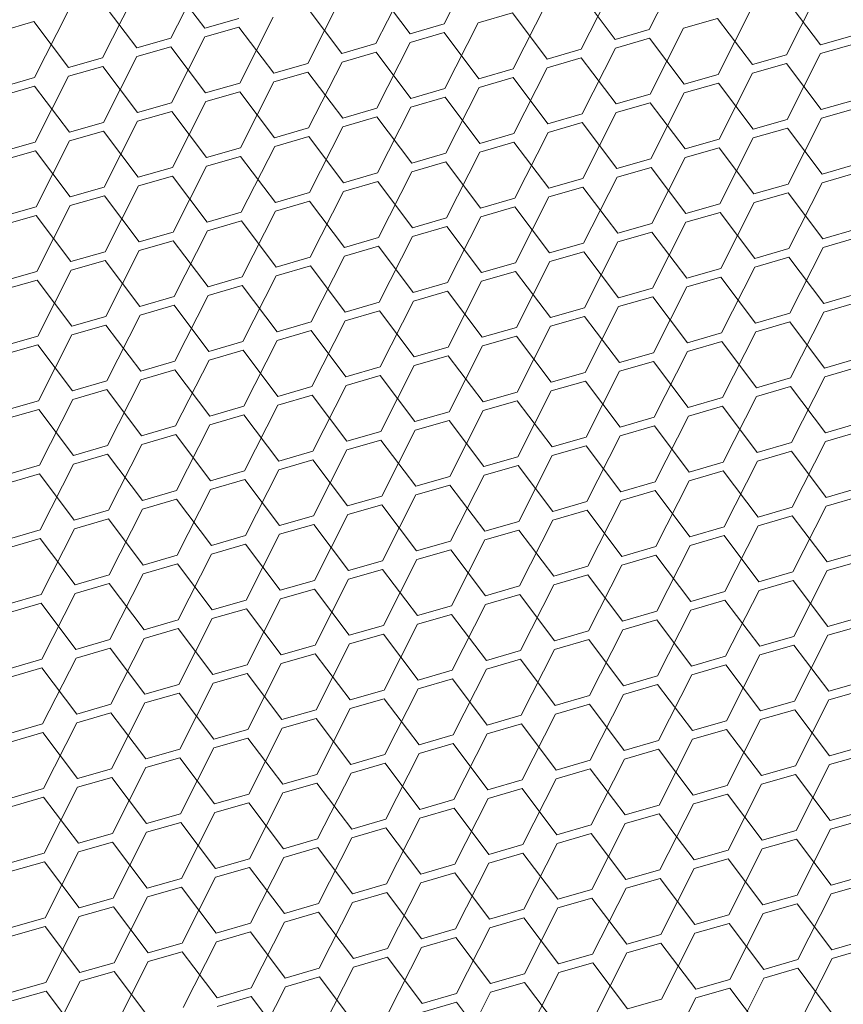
# Model space of a CAD drawing. Header units: millimetres. Extents: x 3925 to 5043, y -86 to 778.
# Tile 405 of 439: x 4943.7 to 4949.06, y 537.34 to 543.75. Entities that reach past the tile are written whole.
import ezdxf

# ---------------------------------------------------------------- set-up
doc = ezdxf.new("R2010")
doc.units = ezdxf.units.MM
doc.header["$LTSCALE"] = 46.255
doc.layers.add('H30K-DUST-FIDXF_CONTINUOUS_LINE', color=7, linetype='CONTINUOUS')

msp = doc.modelspace()

# ---------------------------------------------------------------- linework, layer by layer
at = {"layer": 'H30K-DUST-FIDXF_CONTINUOUS_LINE', "color": 7, "linetype": 'Continuous', "lineweight": 0}
for p, q in [((4946.4602, 543.7257), (4946.6774, 544.1544)), ((4947.7968, 543.6896), (4948.0141, 544.1182)), ((4944.6797, 543.6336), (4944.897, 544.0622)), ((4946.0164, 543.5974), (4946.2337, 544.0261)), ((4944.9016, 543.6977), (4944.6751, 543.9981)), ((4946.2383, 543.6616), (4946.0118, 543.962)), ((4947.353, 543.5613), (4947.5703, 543.99)), ((4948.6897, 543.5252), (4948.907, 543.9538)), ((4944.236, 543.5053), (4944.4532, 543.934)), ((4945.5726, 543.4692), (4945.7899, 543.8978)), ((4947.5749, 543.6254), (4947.3484, 543.9258)), ((4948.9116, 543.5893), (4948.6851, 543.8897)), ((4944.4579, 543.5694), (4944.2314, 543.8698)), ((4945.7945, 543.5333), (4945.568, 543.8337)), ((4946.9093, 543.433), (4947.1265, 543.8617)), ((4948.2459, 543.3969), (4948.4632, 543.8256)), ((4943.7922, 543.377), (4944.0095, 543.8057)), ((4944.9016, 543.6977), (4945.1235, 543.7618)), ((4945.1289, 543.3409), (4945.3461, 543.7696)), ((4946.9047, 543.7976), (4946.6828, 543.7334)), ((4947.1312, 543.4972), (4946.9047, 543.7976)), ((4948.2413, 543.7614), (4948.0194, 543.6973)), ((4948.4678, 543.461), (4948.2413, 543.7614)), ((4943.7876, 543.7416), (4943.5657, 543.6774)), ((4944.0141, 543.4412), (4943.7876, 543.7416)), ((4945.1242, 543.7054), (4944.9023, 543.6413)), ((4945.3507, 543.405), (4945.1242, 543.7054)), ((4946.2383, 543.6616), (4946.4602, 543.7257)), ((4946.4655, 543.3048), (4946.6828, 543.7334)), ((4947.5749, 543.6254), (4947.7968, 543.6896)), ((4947.8021, 543.2686), (4948.0194, 543.6973)), ((4944.4579, 543.5694), (4944.6797, 543.6336)), ((4944.6851, 543.2126), (4944.9023, 543.6413)), ((4946.4609, 543.6693), (4946.239, 543.6052)), ((4946.6874, 543.3689), (4946.4609, 543.6693)), ((4947.7975, 543.6332), (4947.5756, 543.569)), ((4948.024, 543.3328), (4947.7975, 543.6332)), ((4948.9116, 543.5893), (4949.1335, 543.6534)), ((4944.6805, 543.5772), (4944.4586, 543.513)), ((4944.907, 543.2768), (4944.6805, 543.5772)), ((4945.7945, 543.5333), (4946.0164, 543.5974)), ((4946.0217, 543.1765), (4946.239, 543.6052)), ((4947.1312, 543.4972), (4947.353, 543.5613)), ((4947.3584, 543.1404), (4947.5756, 543.569)), ((4949.1342, 543.597), (4948.9123, 543.5329)), ((4944.0141, 543.4412), (4944.236, 543.5053)), ((4944.2413, 543.0844), (4944.4586, 543.513)), ((4946.0171, 543.541), (4945.7952, 543.4769)), ((4946.2436, 543.2406), (4946.0171, 543.541)), ((4947.3538, 543.5049), (4947.1319, 543.4408)), ((4947.5803, 543.2045), (4947.3538, 543.5049)), ((4948.4678, 543.461), (4948.6897, 543.5252)), ((4948.695, 543.1042), (4948.9123, 543.5329)), ((4944.2367, 543.4489), (4944.0148, 543.3848)), ((4944.4632, 543.1485), (4944.2367, 543.4489)), ((4945.3507, 543.405), (4945.5726, 543.4692)), ((4945.578, 543.0482), (4945.7952, 543.4769)), ((4946.6874, 543.3689), (4946.9093, 543.433)), ((4946.9146, 543.0121), (4947.1319, 543.4408)), ((4948.6904, 543.4688), (4948.4685, 543.4046)), ((4948.9169, 543.1684), (4948.6904, 543.4688)), ((4943.5703, 543.3129), (4943.7922, 543.377)), ((4943.7975, 542.9561), (4944.0148, 543.3848)), ((4945.5733, 543.4128), (4945.3515, 543.3486)), ((4945.7998, 543.1124), (4945.5733, 543.4128)), ((4946.91, 543.3766), (4946.6881, 543.3125)), ((4947.1365, 543.0762), (4946.91, 543.3766)), ((4948.024, 543.3328), (4948.2459, 543.3969)), ((4948.2512, 542.976), (4948.4685, 543.4046)), ((4943.7929, 543.3206), (4943.571, 543.2565)), ((4944.0194, 543.0202), (4943.7929, 543.3206)), ((4944.907, 543.2768), (4945.1289, 543.3409)), ((4945.1342, 542.92), (4945.3515, 543.3486)), ((4946.2436, 543.2406), (4946.4655, 543.3048)), ((4946.4708, 542.8838), (4946.6881, 543.3125)), ((4948.2466, 543.3405), (4948.0247, 543.2764)), ((4948.4731, 543.0401), (4948.2466, 543.3405)), ((4945.1296, 543.2845), (4944.9077, 543.2204)), ((4945.3561, 542.9841), (4945.1296, 543.2845)), ((4946.4662, 543.2484), (4946.2443, 543.1842)), ((4946.6927, 542.948), (4946.4662, 543.2484)), ((4947.5803, 543.2045), (4947.8021, 543.2686)), ((4947.8075, 542.8477), (4948.0247, 543.2764)), ((4944.4632, 543.1485), (4944.6851, 543.2126)), ((4944.6904, 542.7917), (4944.9077, 543.2204)), ((4945.7998, 543.1124), (4946.0217, 543.1765)), ((4946.0271, 542.7556), (4946.2443, 543.1842)), ((4947.8029, 543.2122), (4947.581, 543.1481)), ((4948.0294, 542.9118), (4947.8029, 543.2122)), ((4948.9169, 543.1684), (4949.1388, 543.2325)), ((4949.1395, 543.1761), (4948.9176, 543.112)), ((4944.6858, 543.1562), (4944.4639, 543.0921)), ((4944.9123, 542.8558), (4944.6858, 543.1562)), ((4946.0224, 543.1201), (4945.8006, 543.056)), ((4946.2489, 542.8197), (4946.0224, 543.1201)), ((4947.1365, 543.0762), (4947.3584, 543.1404)), ((4947.3637, 542.7194), (4947.581, 543.1481)), ((4948.7004, 542.6833), (4948.9176, 543.112)), ((4944.0194, 543.0202), (4944.2413, 543.0844)), ((4944.2466, 542.6634), (4944.4639, 543.0921)), ((4945.3561, 542.9841), (4945.578, 543.0482)), ((4945.5833, 542.6273), (4945.8006, 543.056)), ((4947.3591, 543.084), (4947.1372, 543.0198)), ((4947.5856, 542.7836), (4947.3591, 543.084)), ((4948.4731, 543.0401), (4948.695, 543.1042)), ((4948.6957, 543.0478), (4948.4738, 542.9837)), ((4948.9222, 542.7474), (4948.6957, 543.0478)), ((4944.242, 543.028), (4944.0201, 542.9638)), ((4944.4685, 542.7276), (4944.242, 543.028)), ((4945.5787, 542.9918), (4945.3568, 542.9277)), ((4945.8052, 542.6914), (4945.5787, 542.9918)), ((4946.6927, 542.948), (4946.9146, 543.0121)), ((4946.9199, 542.5912), (4947.1372, 543.0198)), ((4948.2566, 542.555), (4948.4738, 542.9837)), ((4943.5756, 542.892), (4943.7975, 542.9561)), ((4943.8029, 542.5352), (4944.0201, 542.9638)), ((4944.9123, 542.8558), (4945.1342, 542.92)), ((4945.1395, 542.499), (4945.3568, 542.9277)), ((4946.9153, 542.9557), (4946.6934, 542.8916)), ((4947.1418, 542.6553), (4946.9153, 542.9557)), ((4948.0294, 542.9118), (4948.2512, 542.976)), ((4948.252, 542.9196), (4948.0301, 542.8554)), ((4948.4785, 542.6192), (4948.252, 542.9196)), ((4943.7982, 542.8997), (4943.5764, 542.8356)), ((4944.0248, 542.5993), (4943.7982, 542.8997)), ((4945.1349, 542.8636), (4944.913, 542.7994)), ((4945.3614, 542.5632), (4945.1349, 542.8636)), ((4946.2489, 542.8197), (4946.4708, 542.8838)), ((4946.4762, 542.4629), (4946.6934, 542.8916)), ((4947.8128, 542.4268), (4948.0301, 542.8554)), ((4944.4685, 542.7276), (4944.6904, 542.7917)), ((4944.6957, 542.3708), (4944.913, 542.7994)), ((4946.4715, 542.8274), (4946.2497, 542.7633)), ((4946.698, 542.527), (4946.4715, 542.8274)), ((4947.5856, 542.7836), (4947.8075, 542.8477)), ((4947.8082, 542.7913), (4947.5863, 542.7272)), ((4948.0347, 542.4909), (4947.8082, 542.7913)), ((4948.9222, 542.7474), (4949.1441, 542.8116)), ((4944.6911, 542.7353), (4944.4692, 542.6712)), ((4944.9176, 542.4349), (4944.6911, 542.7353)), ((4945.8052, 542.6914), (4946.0271, 542.7556)), ((4946.0324, 542.3346), (4946.2497, 542.7633)), ((4947.369, 542.2985), (4947.5863, 542.7272)), ((4949.1448, 542.7552), (4948.923, 542.691)), ((4944.0248, 542.5993), (4944.2466, 542.6634)), ((4944.252, 542.2425), (4944.4692, 542.6712)), ((4946.0278, 542.6992), (4945.8059, 542.635)), ((4946.2543, 542.3988), (4946.0278, 542.6992)), ((4947.1418, 542.6553), (4947.3637, 542.7194)), ((4947.3644, 542.663), (4947.1425, 542.5989)), ((4947.5909, 542.3626), (4947.3644, 542.663)), ((4948.4785, 542.6192), (4948.7004, 542.6833)), ((4948.7057, 542.2624), (4948.923, 542.691)), ((4944.2474, 542.6071), (4944.0255, 542.5429)), ((4944.4739, 542.3066), (4944.2474, 542.6071)), ((4945.3614, 542.5632), (4945.5833, 542.6273)), ((4945.5886, 542.2064), (4945.8059, 542.635)), ((4946.9253, 542.1702), (4947.1425, 542.5989)), ((4948.7011, 542.6269), (4948.4792, 542.5628)), ((4948.9276, 542.3265), (4948.7011, 542.6269)), ((4943.581, 542.471), (4943.8029, 542.5352)), ((4943.8082, 542.1142), (4944.0255, 542.5429)), ((4945.584, 542.5709), (4945.3621, 542.5068)), ((4945.8105, 542.2705), (4945.584, 542.5709)), ((4946.698, 542.527), (4946.9199, 542.5912)), ((4946.9206, 542.5348), (4946.6988, 542.4707)), ((4947.1471, 542.2344), (4946.9206, 542.5348)), ((4948.0347, 542.4909), (4948.2566, 542.555)), ((4948.2619, 542.1341), (4948.4792, 542.5628)), ((4943.8036, 542.4788), (4943.5817, 542.4147)), ((4944.0301, 542.1784), (4943.8036, 542.4788)), ((4944.9176, 542.4349), (4945.1395, 542.499)), ((4945.1448, 542.0781), (4945.3621, 542.5068)), ((4946.4815, 542.042), (4946.6988, 542.4707)), ((4948.2573, 542.4987), (4948.0354, 542.4345)), ((4948.4838, 542.1982), (4948.2573, 542.4987)), ((4945.1402, 542.4427), (4944.9183, 542.3785)), ((4945.3667, 542.1422), (4945.1402, 542.4427)), ((4946.2543, 542.3988), (4946.4762, 542.4629)), ((4946.4769, 542.4065), (4946.255, 542.3424)), ((4946.7034, 542.1061), (4946.4769, 542.4065)), ((4947.5909, 542.3626), (4947.8128, 542.4268)), ((4947.8181, 542.0058), (4948.0354, 542.4345)), ((4944.4739, 542.3066), (4944.6957, 542.3708)), ((4944.7011, 541.9498), (4944.9183, 542.3785)), ((4946.0377, 541.9137), (4946.255, 542.3424)), ((4947.8135, 542.3704), (4947.5916, 542.3063)), ((4948.04, 542.07), (4947.8135, 542.3704)), ((4948.9276, 542.3265), (4949.1495, 542.3906)), ((4944.6965, 542.3144), (4944.4746, 542.2503)), ((4944.923, 542.014), (4944.6965, 542.3144)), ((4945.8105, 542.2705), (4946.0324, 542.3346)), ((4946.0331, 542.2783), (4945.8112, 542.2141)), ((4946.2596, 541.9778), (4946.0331, 542.2783)), ((4947.1471, 542.2344), (4947.369, 542.2985)), ((4947.3744, 541.8776), (4947.5916, 542.3063)), ((4949.1502, 542.3343), (4948.9283, 542.2701)), ((4944.0301, 542.1784), (4944.252, 542.2425)), ((4944.2573, 541.8216), (4944.4746, 542.2503)), ((4945.5939, 541.7855), (4945.8112, 542.2141)), ((4947.3697, 542.2421), (4947.1479, 542.178)), ((4947.5963, 541.9417), (4947.3697, 542.2421)), ((4948.4838, 542.1982), (4948.7057, 542.2624)), ((4948.711, 541.8415), (4948.9283, 542.2701)), ((4944.2527, 542.1861), (4944.0308, 542.122)), ((4944.4792, 541.8857), (4944.2527, 542.1861)), ((4945.3667, 542.1422), (4945.5886, 542.2064)), ((4945.5893, 542.15), (4945.3674, 542.0859)), ((4945.8158, 541.8496), (4945.5893, 542.15)), ((4946.7034, 542.1061), (4946.9253, 542.1702)), ((4946.9306, 541.7493), (4947.1479, 542.178)), ((4948.7064, 542.206), (4948.4845, 542.1419)), ((4948.9329, 541.9056), (4948.7064, 542.206)), ((4943.5863, 542.0501), (4943.8082, 542.1142)), ((4943.8135, 541.6933), (4944.0308, 542.122)), ((4945.1502, 541.6572), (4945.3674, 542.0859)), ((4946.926, 542.1139), (4946.7041, 542.0497)), ((4947.1525, 541.8135), (4946.926, 542.1139)), ((4948.04, 542.07), (4948.2619, 542.1341)), ((4948.2672, 541.7132), (4948.4845, 542.1419)), ((4943.8089, 542.0579), (4943.587, 541.9937)), ((4944.0354, 541.7575), (4943.8089, 542.0579)), ((4944.923, 542.014), (4945.1448, 542.0781)), ((4945.1456, 542.0217), (4944.9237, 541.9576)), ((4945.3721, 541.7213), (4945.1456, 542.0217)), ((4946.2596, 541.9778), (4946.4815, 542.042)), ((4946.4868, 541.6211), (4946.7041, 542.0497)), ((4948.2626, 542.0777), (4948.0407, 542.0136)), ((4948.4891, 541.7773), (4948.2626, 542.0777)), ((4944.7064, 541.5289), (4944.9237, 541.9576)), ((4946.4822, 541.9856), (4946.2603, 541.9215)), ((4946.7087, 541.6852), (4946.4822, 541.9856)), ((4947.5963, 541.9417), (4947.8181, 542.0058)), ((4947.8235, 541.5849), (4948.0407, 542.0136)), ((4948.9329, 541.9056), (4949.1548, 541.9697)), ((4944.4792, 541.8857), (4944.7011, 541.9498)), ((4944.7018, 541.8935), (4944.4799, 541.8293)), ((4944.9283, 541.5931), (4944.7018, 541.8935)), ((4945.8158, 541.8496), (4946.0377, 541.9137)), ((4946.043, 541.4928), (4946.2603, 541.9215)), ((4947.8189, 541.9495), (4947.597, 541.8853)), ((4948.0454, 541.6491), (4947.8189, 541.9495)), ((4949.1555, 541.9133), (4948.9336, 541.8492)), ((4944.2626, 541.4007), (4944.4799, 541.8293)), ((4946.0384, 541.8573), (4945.8165, 541.7932)), ((4946.2649, 541.5569), (4946.0384, 541.8573)), ((4947.1525, 541.8135), (4947.3744, 541.8776)), ((4947.3797, 541.4567), (4947.597, 541.8853)), ((4948.4891, 541.7773), (4948.711, 541.8415)), ((4948.7163, 541.4205), (4948.9336, 541.8492)), ((4944.0354, 541.7575), (4944.2573, 541.8216)), ((4944.258, 541.7652), (4944.0361, 541.7011)), ((4944.4845, 541.4648), (4944.258, 541.7652)), ((4945.3721, 541.7213), (4945.5939, 541.7855)), ((4945.5993, 541.3645), (4945.8165, 541.7932)), ((4947.3751, 541.8212), (4947.1532, 541.7571)), ((4947.6016, 541.5208), (4947.3751, 541.8212)), ((4948.7117, 541.7851), (4948.4898, 541.7209)), ((4948.9382, 541.4847), (4948.7117, 541.7851)), ((4943.8189, 541.2724), (4944.0361, 541.7011)), ((4945.5947, 541.7291), (4945.3728, 541.6649)), ((4945.8212, 541.4287), (4945.5947, 541.7291)), ((4946.7087, 541.6852), (4946.9306, 541.7493)), ((4946.9359, 541.3284), (4947.1532, 541.7571)), ((4948.0454, 541.6491), (4948.2672, 541.7132)), ((4948.2726, 541.2923), (4948.4898, 541.7209)), ((4943.5916, 541.6292), (4943.8135, 541.6933)), ((4943.8142, 541.6369), (4943.5924, 541.5728)), ((4944.0407, 541.3365), (4943.8142, 541.6369)), ((4944.9283, 541.5931), (4945.1502, 541.6572)), ((4945.1555, 541.2363), (4945.3728, 541.6649)), ((4946.9313, 541.6929), (4946.7094, 541.6288)), ((4947.1578, 541.3925), (4946.9313, 541.6929)), ((4948.268, 541.6568), (4948.0461, 541.5927)), ((4948.4945, 541.3564), (4948.268, 541.6568)), ((4945.1509, 541.6008), (4944.929, 541.5367)), ((4945.3774, 541.3004), (4945.1509, 541.6008)), ((4946.2649, 541.5569), (4946.4868, 541.6211)), ((4946.4922, 541.2001), (4946.7094, 541.6288)), ((4947.6016, 541.5208), (4947.8235, 541.5849)), ((4947.8288, 541.164), (4948.0461, 541.5927)), ((4944.4845, 541.4648), (4944.7064, 541.5289)), ((4944.7117, 541.108), (4944.929, 541.5367)), ((4946.4875, 541.5647), (4946.2656, 541.5005)), ((4946.714, 541.2643), (4946.4875, 541.5647)), ((4947.8242, 541.5285), (4947.6023, 541.4644)), ((4948.0507, 541.2281), (4947.8242, 541.5285)), ((4948.9382, 541.4847), (4949.1601, 541.5488)), ((4944.7071, 541.4725), (4944.4852, 541.4084)), ((4944.9336, 541.1721), (4944.7071, 541.4725)), ((4945.8212, 541.4287), (4946.043, 541.4928)), ((4946.0484, 541.0719), (4946.2656, 541.5005)), ((4947.1578, 541.3925), (4947.3797, 541.4567)), ((4947.385, 541.0357), (4947.6023, 541.4644)), ((4949.1608, 541.4924), (4948.9389, 541.4283)), ((4944.0407, 541.3365), (4944.2626, 541.4007)), ((4944.268, 540.9797), (4944.4852, 541.4084)), ((4946.0438, 541.4364), (4945.8219, 541.3723)), ((4946.2703, 541.136), (4946.0438, 541.4364)), ((4947.3804, 541.4003), (4947.1585, 541.3361)), ((4947.6069, 541.0999), (4947.3804, 541.4003)), ((4948.4945, 541.3564), (4948.7163, 541.4205)), ((4948.7217, 540.9996), (4948.9389, 541.4283)), ((4944.2633, 541.3443), (4944.0415, 541.2801)), ((4944.4898, 541.0439), (4944.2633, 541.3443)), ((4945.3774, 541.3004), (4945.5993, 541.3645)), ((4945.6046, 540.9436), (4945.8219, 541.3723)), ((4946.714, 541.2643), (4946.9359, 541.3284)), ((4946.9413, 540.9075), (4947.1585, 541.3361)), ((4948.7171, 541.3641), (4948.4952, 541.3)), ((4948.9436, 541.0637), (4948.7171, 541.3641)), ((4943.597, 541.2083), (4943.8189, 541.2724)), ((4943.8242, 540.8515), (4944.0415, 541.2801)), ((4945.6, 541.3081), (4945.3781, 541.244)), ((4945.8265, 541.0077), (4945.6, 541.3081)), ((4946.9366, 541.272), (4946.7148, 541.2079)), ((4947.1631, 540.9716), (4946.9366, 541.272)), ((4948.0507, 541.2281), (4948.2726, 541.2923)), ((4948.2779, 540.8713), (4948.4952, 541.3)), ((4943.8196, 541.216), (4943.5977, 541.1519)), ((4944.0461, 540.9156), (4943.8196, 541.216)), ((4944.9336, 541.1721), (4945.1555, 541.2363)), ((4945.1608, 540.8153), (4945.3781, 541.244)), ((4946.2703, 541.136), (4946.4922, 541.2001)), ((4946.4975, 540.7792), (4946.7148, 541.2079)), ((4948.2733, 541.2359), (4948.0514, 541.1717)), ((4948.4998, 540.9355), (4948.2733, 541.2359)), ((4945.1562, 541.1799), (4944.9343, 541.1157)), ((4945.3827, 540.8795), (4945.1562, 541.1799)), ((4946.4929, 541.1437), (4946.271, 541.0796)), ((4946.7194, 540.8433), (4946.4929, 541.1437)), ((4947.6069, 541.0999), (4947.8288, 541.164)), ((4947.8341, 540.7431), (4948.0514, 541.1717)), ((4948.9436, 541.0637), (4949.1654, 541.1279)), ((4944.4898, 541.0439), (4944.7117, 541.108)), ((4944.7171, 540.6871), (4944.9343, 541.1157)), ((4945.8265, 541.0077), (4946.0484, 541.0719)), ((4946.0537, 540.6509), (4946.271, 541.0796)), ((4947.8295, 541.1076), (4947.6076, 541.0435)), ((4948.056, 540.8072), (4947.8295, 541.1076)), ((4949.1662, 541.0715), (4948.9443, 541.0073)), ((4944.7124, 541.0516), (4944.4906, 540.9875)), ((4944.939, 540.7512), (4944.7124, 541.0516)), ((4946.0491, 541.0155), (4945.8272, 540.9513)), ((4946.2756, 540.7151), (4946.0491, 541.0155)), ((4947.1631, 540.9716), (4947.385, 541.0357)), ((4947.3904, 540.6148), (4947.6076, 541.0435)), ((4948.4998, 540.9355), (4948.7217, 540.9996)), ((4948.727, 540.5787), (4948.9443, 541.0073)), ((4944.0461, 540.9156), (4944.268, 540.9797)), ((4944.2733, 540.5588), (4944.4906, 540.9875)), ((4945.3827, 540.8795), (4945.6046, 540.9436)), ((4945.6099, 540.5227), (4945.8272, 540.9513)), ((4947.3857, 540.9793), (4947.1639, 540.9152)), ((4947.6122, 540.6789), (4947.3857, 540.9793)), ((4948.7224, 540.9432), (4948.5005, 540.8791)), ((4948.9489, 540.6428), (4948.7224, 540.9432)), ((4944.2687, 540.9233), (4944.0468, 540.8592)), ((4944.4952, 540.6229), (4944.2687, 540.9233)), ((4945.6053, 540.8872), (4945.3834, 540.8231)), ((4945.8318, 540.5868), (4945.6053, 540.8872)), ((4946.7194, 540.8433), (4946.9413, 540.9075)), ((4946.9466, 540.4865), (4947.1639, 540.9152)), ((4948.056, 540.8072), (4948.2779, 540.8713)), ((4948.2832, 540.4504), (4948.5005, 540.8791)), ((4943.6023, 540.7873), (4943.8242, 540.8515)), ((4943.8295, 540.4305), (4944.0468, 540.8592)), ((4944.939, 540.7512), (4945.1608, 540.8153)), ((4945.1662, 540.3944), (4945.3834, 540.8231)), ((4946.942, 540.8511), (4946.7201, 540.7869)), ((4947.1685, 540.5507), (4946.942, 540.8511)), ((4948.2786, 540.8149), (4948.0567, 540.7508)), ((4948.5051, 540.5145), (4948.2786, 540.8149)), ((4943.8249, 540.7951), (4943.603, 540.7309)), ((4944.0514, 540.4947), (4943.8249, 540.7951)), ((4945.1616, 540.7589), (4944.9397, 540.6948)), ((4945.3881, 540.4585), (4945.1616, 540.7589)), ((4946.2756, 540.7151), (4946.4975, 540.7792)), ((4946.5028, 540.3583), (4946.7201, 540.7869)), ((4947.6122, 540.6789), (4947.8341, 540.7431)), ((4947.8395, 540.3221), (4948.0567, 540.7508)), ((4944.4952, 540.6229), (4944.7171, 540.6871)), ((4944.7224, 540.2661), (4944.9397, 540.6948)), ((4946.4982, 540.7228), (4946.2763, 540.6587)), ((4946.7247, 540.4224), (4946.4982, 540.7228)), ((4947.8348, 540.6867), (4947.613, 540.6225)), ((4948.0613, 540.3863), (4947.8348, 540.6867)), ((4948.9489, 540.6428), (4949.1708, 540.7069)), ((4944.7178, 540.6307), (4944.4959, 540.5665)), ((4944.9443, 540.3303), (4944.7178, 540.6307)), ((4945.8318, 540.5868), (4946.0537, 540.6509)), ((4946.059, 540.23), (4946.2763, 540.6587)), ((4947.1685, 540.5507), (4947.3904, 540.6148)), ((4947.3957, 540.1939), (4947.613, 540.6225)), ((4949.1715, 540.6505), (4948.9496, 540.5864)), ((4944.0514, 540.4947), (4944.2733, 540.5588)), ((4944.2786, 540.1379), (4944.4959, 540.5665)), ((4946.0544, 540.5945), (4945.8325, 540.5304)), ((4946.2809, 540.2941), (4946.0544, 540.5945)), ((4947.3911, 540.5584), (4947.1692, 540.4943)), ((4947.6176, 540.258), (4947.3911, 540.5584)), ((4948.5051, 540.5145), (4948.727, 540.5787)), ((4948.7323, 540.1577), (4948.9496, 540.5864)), ((4944.274, 540.5024), (4944.0521, 540.4383)), ((4944.5005, 540.202), (4944.274, 540.5024)), ((4945.3881, 540.4585), (4945.6099, 540.5227)), ((4945.6153, 540.1017), (4945.8325, 540.5304)), ((4946.7247, 540.4224), (4946.9466, 540.4865)), ((4946.9519, 540.0656), (4947.1692, 540.4943)), ((4948.7277, 540.5223), (4948.5058, 540.4581)), ((4948.9542, 540.2219), (4948.7277, 540.5223)), ((4943.6076, 540.3664), (4943.8295, 540.4305)), ((4943.8349, 540.0096), (4944.0521, 540.4383)), ((4945.6107, 540.4663), (4945.3888, 540.4021)), ((4945.8372, 540.1659), (4945.6107, 540.4663)), ((4946.9473, 540.4301), (4946.7254, 540.366)), ((4947.1738, 540.1297), (4946.9473, 540.4301)), ((4948.0613, 540.3863), (4948.2832, 540.4504)), ((4948.2886, 540.0295), (4948.5058, 540.4581)), ((4943.8302, 540.3741), (4943.6083, 540.31)), ((4944.0567, 540.0737), (4943.8302, 540.3741)), ((4944.9443, 540.3303), (4945.1662, 540.3944)), ((4945.1715, 539.9735), (4945.3888, 540.4021)), ((4946.2809, 540.2941), (4946.5028, 540.3583)), ((4946.5081, 539.9373), (4946.7254, 540.366)), ((4948.2839, 540.394), (4948.0621, 540.3299)), ((4948.5105, 540.0936), (4948.2839, 540.394)), ((4945.1669, 540.338), (4944.945, 540.2739)), ((4945.3934, 540.0376), (4945.1669, 540.338)), ((4946.5035, 540.3019), (4946.2816, 540.2377)), ((4946.73, 540.0015), (4946.5035, 540.3019)), ((4947.6176, 540.258), (4947.8395, 540.3221)), ((4947.8448, 539.9012), (4948.0621, 540.3299)), ((4948.9542, 540.2219), (4949.1761, 540.286)), ((4944.5005, 540.202), (4944.7224, 540.2661)), ((4944.7277, 539.8452), (4944.945, 540.2739)), ((4945.8372, 540.1659), (4946.059, 540.23)), ((4946.0644, 539.8091), (4946.2816, 540.2377)), ((4947.8402, 540.2657), (4947.6183, 540.2016)), ((4948.0667, 539.9653), (4947.8402, 540.2657)), ((4949.1768, 540.2296), (4948.9549, 540.1655)), ((4944.7231, 540.2097), (4944.5012, 540.1456)), ((4944.9496, 539.9093), (4944.7231, 540.2097)), ((4946.0598, 540.1736), (4945.8379, 540.1095)), ((4946.2863, 539.8732), (4946.0598, 540.1736)), ((4947.1738, 540.1297), (4947.3957, 540.1939)), ((4947.401, 539.7729), (4947.6183, 540.2016)), ((4948.5105, 540.0936), (4948.7323, 540.1577)), ((4948.7377, 539.7368), (4948.9549, 540.1655)), ((4944.0567, 540.0737), (4944.2786, 540.1379)), ((4944.284, 539.7169), (4944.5012, 540.1456)), ((4945.3934, 540.0376), (4945.6153, 540.1017)), ((4945.6206, 539.6808), (4945.8379, 540.1095)), ((4947.3964, 540.1375), (4947.1745, 540.0733)), ((4947.6229, 539.8371), (4947.3964, 540.1375)), ((4948.7331, 540.1013), (4948.5112, 540.0372)), ((4948.9596, 539.8009), (4948.7331, 540.1013)), ((4944.2793, 540.0815), (4944.0575, 540.0173)), ((4944.5058, 539.7811), (4944.2793, 540.0815)), ((4945.616, 540.0453), (4945.3941, 539.9812)), ((4945.8425, 539.7449), (4945.616, 540.0453)), ((4946.73, 540.0015), (4946.9519, 540.0656)), ((4946.9572, 539.6447), (4947.1745, 540.0733)), ((4948.0667, 539.9653), (4948.2886, 540.0295)), ((4948.2939, 539.6085), (4948.5112, 540.0372)), ((4943.613, 539.9455), (4943.8349, 540.0096)), ((4943.8402, 539.5887), (4944.0575, 540.0173)), ((4944.9496, 539.9093), (4945.1715, 539.9735)), ((4945.1768, 539.5525), (4945.3941, 539.9812)), ((4946.9526, 540.0092), (4946.7307, 539.9451)), ((4947.1791, 539.7088), (4946.9526, 540.0092)), ((4948.2893, 539.9731), (4948.0674, 539.9089)), ((4948.5158, 539.6727), (4948.2893, 539.9731)), ((4943.8356, 539.9532), (4943.6137, 539.8891)), ((4944.0621, 539.6528), (4943.8356, 539.9532)), ((4945.1722, 539.9171), (4944.9503, 539.8529)), ((4945.3987, 539.6167), (4945.1722, 539.9171)), ((4946.2863, 539.8732), (4946.5081, 539.9373)), ((4946.5135, 539.5164), (4946.7307, 539.9451)), ((4947.6229, 539.8371), (4947.8448, 539.9012)), ((4947.8501, 539.4803), (4948.0674, 539.9089)), ((4944.5058, 539.7811), (4944.7277, 539.8452)), ((4944.7331, 539.4243), (4944.9503, 539.8529)), ((4946.5089, 539.8809), (4946.287, 539.8168)), ((4946.7354, 539.5805), (4946.5089, 539.8809)), ((4947.8455, 539.8448), (4947.6236, 539.7807)), ((4948.072, 539.5444), (4947.8455, 539.8448)), ((4948.9596, 539.8009), (4949.1814, 539.8651)), ((4944.7284, 539.7888), (4944.5066, 539.7247)), ((4944.9549, 539.4884), (4944.7284, 539.7888)), ((4945.8425, 539.7449), (4946.0644, 539.8091)), ((4946.0697, 539.3881), (4946.287, 539.8168)), ((4947.1791, 539.7088), (4947.401, 539.7729)), ((4947.4064, 539.352), (4947.6236, 539.7807)), ((4949.1822, 539.8087), (4948.9603, 539.7445)), ((4944.0621, 539.6528), (4944.284, 539.7169)), ((4944.2893, 539.296), (4944.5066, 539.7247)), ((4946.0651, 539.7527), (4945.8432, 539.6885)), ((4946.2916, 539.4523), (4946.0651, 539.7527)), ((4947.4017, 539.7165), (4947.1798, 539.6524)), ((4947.6282, 539.4161), (4947.4017, 539.7165)), ((4948.5158, 539.6727), (4948.7377, 539.7368)), ((4948.743, 539.3159), (4948.9603, 539.7445)), ((4944.2847, 539.6605), (4944.0628, 539.5964)), ((4944.5112, 539.3601), (4944.2847, 539.6605)), ((4945.3987, 539.6167), (4945.6206, 539.6808)), ((4945.6259, 539.2599), (4945.8432, 539.6885)), ((4946.7354, 539.5805), (4946.9572, 539.6447)), ((4946.9626, 539.2237), (4947.1798, 539.6524)), ((4948.7384, 539.6804), (4948.5165, 539.6163)), ((4948.9649, 539.38), (4948.7384, 539.6804)), ((4943.6183, 539.5245), (4943.8402, 539.5887)), ((4943.8455, 539.1677), (4944.0628, 539.5964)), ((4945.6213, 539.6244), (4945.3994, 539.5603)), ((4945.8478, 539.324), (4945.6213, 539.6244)), ((4946.958, 539.5883), (4946.7361, 539.5241)), ((4947.1845, 539.2879), (4946.958, 539.5883)), ((4948.072, 539.5444), (4948.2939, 539.6085)), ((4948.2992, 539.1876), (4948.5165, 539.6163)), ((4943.8409, 539.5323), (4943.619, 539.4681)), ((4944.0674, 539.2319), (4943.8409, 539.5323)), ((4944.9549, 539.4884), (4945.1768, 539.5525)), ((4945.1822, 539.1316), (4945.3994, 539.5603)), ((4946.2916, 539.4523), (4946.5135, 539.5164)), ((4946.5188, 539.0955), (4946.7361, 539.5241)), ((4948.2946, 539.5521), (4948.0727, 539.488)), ((4948.5211, 539.2517), (4948.2946, 539.5521)), ((4945.1775, 539.4961), (4944.9557, 539.432)), ((4945.404, 539.1957), (4945.1775, 539.4961)), ((4946.5142, 539.46), (4946.2923, 539.3959)), ((4946.7407, 539.1596), (4946.5142, 539.46)), ((4947.6282, 539.4161), (4947.8501, 539.4803)), ((4947.8555, 539.0593), (4948.0727, 539.488)), ((4944.5112, 539.3601), (4944.7331, 539.4243)), ((4944.7384, 539.0033), (4944.9557, 539.432)), ((4945.8478, 539.324), (4946.0697, 539.3881)), ((4946.075, 538.9672), (4946.2923, 539.3959)), ((4947.8508, 539.4239), (4947.629, 539.3597)), ((4948.0773, 539.1235), (4947.8508, 539.4239)), ((4948.9649, 539.38), (4949.1868, 539.4441)), ((4949.1875, 539.3877), (4948.9656, 539.3236)), ((4944.7338, 539.3679), (4944.5119, 539.3037)), ((4944.9603, 539.0675), (4944.7338, 539.3679)), ((4946.0704, 539.3317), (4945.8485, 539.2676)), ((4946.2969, 539.0313), (4946.0704, 539.3317)), ((4947.1845, 539.2879), (4947.4064, 539.352)), ((4947.4117, 538.9311), (4947.629, 539.3597)), ((4948.7483, 538.8949), (4948.9656, 539.3236)), ((4944.0674, 539.2319), (4944.2893, 539.296)), ((4944.2946, 538.8751), (4944.5119, 539.3037)), ((4945.404, 539.1957), (4945.6259, 539.2599)), ((4945.6313, 538.8389), (4945.8485, 539.2676)), ((4947.4071, 539.2956), (4947.1852, 539.2315)), ((4947.6336, 538.9952), (4947.4071, 539.2956)), ((4948.5211, 539.2517), (4948.743, 539.3159)), ((4948.7437, 539.2595), (4948.5218, 539.1953)), ((4948.9702, 538.9591), (4948.7437, 539.2595)), ((4944.29, 539.2396), (4944.0681, 539.1755)), ((4944.5165, 538.9392), (4944.29, 539.2396)), ((4945.6266, 539.2035), (4945.4048, 539.1393)), ((4945.8531, 538.9031), (4945.6266, 539.2035)), ((4946.7407, 539.1596), (4946.9626, 539.2237)), ((4946.9679, 538.8028), (4947.1852, 539.2315)), ((4948.3046, 538.7667), (4948.5218, 539.1953)), ((4943.6236, 539.1036), (4943.8455, 539.1677)), ((4943.8508, 538.7468), (4944.0681, 539.1755)), ((4944.9603, 539.0675), (4945.1822, 539.1316)), ((4945.1875, 538.7107), (4945.4048, 539.1393)), ((4946.9633, 539.1673), (4946.7414, 539.1032)), ((4947.1898, 538.8669), (4946.9633, 539.1673)), ((4948.0773, 539.1235), (4948.2992, 539.1876)), ((4948.2999, 539.1312), (4948.0781, 539.0671)), ((4948.5264, 538.8308), (4948.2999, 539.1312)), ((4943.8462, 539.1113), (4943.6243, 539.0472)), ((4944.0727, 538.8109), (4943.8462, 539.1113)), ((4945.1829, 539.0752), (4944.961, 539.0111)), ((4945.4094, 538.7748), (4945.1829, 539.0752)), ((4946.2969, 539.0313), (4946.5188, 539.0955)), ((4946.5241, 538.6745), (4946.7414, 539.1032)), ((4947.8608, 538.6384), (4948.0781, 539.0671)), ((4944.5165, 538.9392), (4944.7384, 539.0033)), ((4944.7437, 538.5824), (4944.961, 539.0111)), ((4946.5195, 539.0391), (4946.2976, 538.9749)), ((4946.746, 538.7387), (4946.5195, 539.0391)), ((4947.6336, 538.9952), (4947.8555, 539.0593)), ((4947.8562, 539.0029), (4947.6343, 538.9388)), ((4948.0827, 538.7025), (4947.8562, 539.0029)), ((4948.9702, 538.9591), (4949.1921, 539.0232)), ((4944.7391, 538.9469), (4944.5172, 538.8828)), ((4944.9656, 538.6465), (4944.7391, 538.9469)), ((4945.8531, 538.9031), (4946.075, 538.9672)), ((4946.0804, 538.5463), (4946.2976, 538.9749)), ((4947.417, 538.5101), (4947.6343, 538.9388)), ((4949.1928, 538.9668), (4948.9709, 538.9027)), ((4944.0727, 538.8109), (4944.2946, 538.8751)), ((4944.2999, 538.4541), (4944.5172, 538.8828)), ((4946.0758, 538.9108), (4945.8539, 538.8467)), ((4946.3023, 538.6104), (4946.0758, 538.9108)), ((4947.1898, 538.8669), (4947.4117, 538.9311)), ((4947.4124, 538.8747), (4947.1905, 538.8105)), ((4947.6389, 538.5743), (4947.4124, 538.8747)), ((4948.5264, 538.8308), (4948.7483, 538.8949)), ((4948.7537, 538.474), (4948.9709, 538.9027)), ((4944.2953, 538.8187), (4944.0734, 538.7545)), ((4944.5218, 538.5183), (4944.2953, 538.8187)), ((4945.4094, 538.7748), (4945.6313, 538.8389)), ((4945.6366, 538.418), (4945.8539, 538.8467)), ((4946.9732, 538.3819), (4947.1905, 538.8105)), ((4948.749, 538.8385), (4948.5272, 538.7744)), ((4948.9755, 538.5381), (4948.749, 538.8385)), ((4943.629, 538.6827), (4943.8508, 538.7468)), ((4943.8562, 538.3259), (4944.0734, 538.7545)), ((4945.632, 538.7825), (4945.4101, 538.7184)), ((4945.8585, 538.4821), (4945.632, 538.7825)), ((4946.746, 538.7387), (4946.9679, 538.8028)), ((4946.9686, 538.7464), (4946.7467, 538.6823)), ((4947.1951, 538.446), (4946.9686, 538.7464)), ((4948.0827, 538.7025), (4948.3046, 538.7667)), ((4948.3099, 538.3457), (4948.5272, 538.7744)), ((4943.8516, 538.6904), (4943.6297, 538.6263)), ((4944.0781, 538.39), (4943.8516, 538.6904)), ((4944.9656, 538.6465), (4945.1875, 538.7107)), ((4945.1928, 538.2897), (4945.4101, 538.7184)), ((4946.5295, 538.2536), (4946.7467, 538.6823)), ((4948.3053, 538.7103), (4948.0834, 538.6461)), ((4948.5318, 538.4099), (4948.3053, 538.7103)), ((4945.1882, 538.6543), (4944.9663, 538.5901)), ((4945.4147, 538.3539), (4945.1882, 538.6543)), ((4946.3023, 538.6104), (4946.5241, 538.6745)), ((4946.5249, 538.6181), (4946.303, 538.554)), ((4946.7514, 538.3177), (4946.5249, 538.6181)), ((4947.6389, 538.5743), (4947.8608, 538.6384)), ((4947.8661, 538.2175), (4948.0834, 538.6461)), ((4944.5218, 538.5183), (4944.7437, 538.5824)), ((4944.7491, 538.1615), (4944.9663, 538.5901)), ((4946.0857, 538.1253), (4946.303, 538.554)), ((4947.8615, 538.582), (4947.6396, 538.5179)), ((4948.088, 538.2816), (4947.8615, 538.582)), ((4948.9755, 538.5381), (4949.1974, 538.6023)), ((4944.7444, 538.526), (4944.5225, 538.4619)), ((4944.9709, 538.2256), (4944.7444, 538.526)), ((4945.8585, 538.4821), (4946.0804, 538.5463)), ((4946.0811, 538.4899), (4945.8592, 538.4258)), ((4946.3076, 538.1895), (4946.0811, 538.4899)), ((4947.1951, 538.446), (4947.417, 538.5101)), ((4947.4223, 538.0892), (4947.6396, 538.5179)), ((4949.1981, 538.5459), (4948.9763, 538.4817)), ((4944.0781, 538.39), (4944.2999, 538.4541)), ((4944.3053, 538.0332), (4944.5225, 538.4619)), ((4945.6419, 537.9971), (4945.8592, 538.4258)), ((4947.4177, 538.4538), (4947.1958, 538.3896)), ((4947.6442, 538.1533), (4947.4177, 538.4538)), ((4948.5318, 538.4099), (4948.7537, 538.474)), ((4948.759, 538.0531), (4948.9763, 538.4817)), ((4944.3007, 538.3978), (4944.0788, 538.3336)), ((4944.5272, 538.0973), (4944.3007, 538.3978)), ((4945.4147, 538.3539), (4945.6366, 538.418)), ((4945.6373, 538.3616), (4945.4154, 538.2975)), ((4945.8638, 538.0612), (4945.6373, 538.3616)), ((4946.7514, 538.3177), (4946.9732, 538.3819)), ((4946.9786, 537.9609), (4947.1958, 538.3896)), ((4948.7544, 538.4176), (4948.5325, 538.3535)), ((4948.9809, 538.1172), (4948.7544, 538.4176)), ((4943.6343, 538.2617), (4943.8562, 538.3259)), ((4943.8615, 537.9049), (4944.0788, 538.3336)), ((4945.1982, 537.8688), (4945.4154, 538.2975)), ((4946.974, 538.3255), (4946.7521, 538.2614)), ((4947.2005, 538.0251), (4946.974, 538.3255)), ((4948.088, 538.2816), (4948.3099, 538.3457)), ((4948.3152, 537.9248), (4948.5325, 538.3535)), ((4943.8569, 538.2695), (4943.635, 538.2054)), ((4944.0834, 537.9691), (4943.8569, 538.2695)), ((4944.9709, 538.2256), (4945.1928, 538.2897)), ((4945.1935, 538.2334), (4944.9717, 538.1692)), ((4945.42, 537.9329), (4945.1935, 538.2334)), ((4946.3076, 538.1895), (4946.5295, 538.2536)), ((4946.5348, 537.8327), (4946.7521, 538.2614)), ((4948.3106, 538.2894), (4948.0887, 538.2252)), ((4948.5371, 537.9889), (4948.3106, 538.2894)), ((4944.7544, 537.7406), (4944.9717, 538.1692)), ((4946.5302, 538.1972), (4946.3083, 538.1331)), ((4946.7567, 537.8968), (4946.5302, 538.1972)), ((4947.6442, 538.1533), (4947.8661, 538.2175)), ((4947.8714, 537.7966), (4948.0887, 538.2252)), ((4948.9809, 538.1172), (4949.2028, 538.1813)), ((4944.5272, 538.0973), (4944.7491, 538.1615)), ((4944.7498, 538.1051), (4944.5279, 538.041)), ((4944.9763, 537.8047), (4944.7498, 538.1051)), ((4945.8638, 538.0612), (4946.0857, 538.1253)), ((4946.091, 537.7044), (4946.3083, 538.1331)), ((4947.8668, 538.1611), (4947.6449, 538.097)), ((4948.0933, 537.8607), (4947.8668, 538.1611)), ((4949.2035, 538.125), (4948.9816, 538.0608)), ((4944.3106, 537.6123), (4944.5279, 538.041)), ((4946.0864, 538.069), (4945.8645, 538.0048)), ((4946.3129, 537.7686), (4946.0864, 538.069)), ((4947.2005, 538.0251), (4947.4223, 538.0892)), ((4947.4277, 537.6683), (4947.6449, 538.097)), ((4948.5371, 537.9889), (4948.759, 538.0531)), ((4948.7643, 537.6322), (4948.9816, 538.0608)), ((4944.0834, 537.9691), (4944.3053, 538.0332)), ((4944.306, 537.9768), (4944.0841, 537.9127)), ((4944.5325, 537.6764), (4944.306, 537.9768)), ((4945.42, 537.9329), (4945.6419, 537.9971)), ((4945.6473, 537.5762), (4945.8645, 538.0048)), ((4947.4231, 538.0328), (4947.2012, 537.9687)), ((4947.6496, 537.7324), (4947.4231, 538.0328)), ((4948.7597, 537.9967), (4948.5378, 537.9326)), ((4948.9862, 537.6963), (4948.7597, 537.9967)), ((4943.8668, 537.484), (4944.0841, 537.9127)), ((4945.6426, 537.9407), (4945.4208, 537.8766)), ((4945.8691, 537.6403), (4945.6426, 537.9407)), ((4946.7567, 537.8968), (4946.9786, 537.9609)), ((4946.9839, 537.54), (4947.2012, 537.9687)), ((4948.0933, 537.8607), (4948.3152, 537.9248)), ((4948.3206, 537.5039), (4948.5378, 537.9326)), ((4943.6396, 537.8408), (4943.8615, 537.9049)), ((4943.8622, 537.8486), (4943.6403, 537.7844)), ((4944.0887, 537.5482), (4943.8622, 537.8486)), ((4944.9763, 537.8047), (4945.1982, 537.8688)), ((4945.2035, 537.4479), (4945.4208, 537.8766)), ((4946.9793, 537.9046), (4946.7574, 537.8404)), ((4947.2058, 537.6042), (4946.9793, 537.9046)), ((4948.3159, 537.8684), (4948.094, 537.8043)), ((4948.5424, 537.568), (4948.3159, 537.8684)), ((4945.1989, 537.8124), (4944.977, 537.7483)), ((4945.4254, 537.512), (4945.1989, 537.8124)), ((4946.3129, 537.7686), (4946.5348, 537.8327)), ((4946.5401, 537.4118), (4946.7574, 537.8404)), ((4947.6496, 537.7324), (4947.8714, 537.7966)), ((4947.8768, 537.3756), (4948.094, 537.8043)), ((4944.5325, 537.6764), (4944.7544, 537.7406)), ((4944.7597, 537.3196), (4944.977, 537.7483)), ((4946.5355, 537.7763), (4946.3136, 537.7122)), ((4946.762, 537.4759), (4946.5355, 537.7763)), ((4947.8722, 537.7402), (4947.6503, 537.676)), ((4948.0987, 537.4398), (4947.8722, 537.7402)), ((4948.9862, 537.6963), (4949.2081, 537.7604)), ((4944.7551, 537.6842), (4944.5332, 537.62)), ((4944.9816, 537.3838), (4944.7551, 537.6842)), ((4945.8691, 537.6403), (4946.091, 537.7044)), ((4946.0964, 537.2835), (4946.3136, 537.7122)), ((4947.2058, 537.6042), (4947.4277, 537.6683)), ((4947.433, 537.2474), (4947.6503, 537.676)), ((4949.2088, 537.704), (4948.9869, 537.6399)), ((4944.0887, 537.5482), (4944.3106, 537.6123)), ((4944.3159, 537.1914), (4944.5332, 537.62)), ((4946.0917, 537.648), (4945.8699, 537.5839)), ((4946.3182, 537.3476), (4946.0917, 537.648)), ((4947.4284, 537.6119), (4947.2065, 537.5478)), ((4947.6549, 537.3115), (4947.4284, 537.6119)), ((4948.5424, 537.568), (4948.7643, 537.6322)), ((4948.7697, 537.2112), (4948.9869, 537.6399)), ((4944.3113, 537.5559), (4944.0894, 537.4918)), ((4944.5378, 537.2555), (4944.3113, 537.5559)), ((4945.4254, 537.512), (4945.6473, 537.5762)), ((4945.6526, 537.1552), (4945.8699, 537.5839)), ((4946.762, 537.4759), (4946.9839, 537.54)), ((4946.9892, 537.1191), (4947.2065, 537.5478)), ((4948.765, 537.5758), (4948.5432, 537.5116)), ((4948.9915, 537.2754), (4948.765, 537.5758)), ((4943.645, 537.4199), (4943.8668, 537.484)), ((4943.8722, 537.0631), (4944.0894, 537.4918)), ((4945.648, 537.5198), (4945.4261, 537.4556)), ((4945.8745, 537.2194), (4945.648, 537.5198)), ((4946.9846, 537.4836), (4946.7627, 537.4195)), ((4947.2111, 537.1832), (4946.9846, 537.4836)), ((4948.0987, 537.4398), (4948.3206, 537.5039)), ((4948.3259, 537.083), (4948.5432, 537.5116)), ((4943.8676, 537.4276), (4943.6457, 537.3635)), ((4944.0941, 537.1272), (4943.8676, 537.4276)), ((4944.9816, 537.3838), (4945.2035, 537.4479)), ((4945.2088, 537.027), (4945.4261, 537.4556)), ((4946.3182, 537.3476), (4946.5401, 537.4118)), ((4946.5455, 536.9908), (4946.7627, 537.4195)), ((4948.3213, 537.4475), (4948.0994, 537.3834)), ((4948.5478, 537.1471), (4948.3213, 537.4475)), ((4945.2042, 537.3915), (4944.9823, 537.3274)), ((4945.4307, 537.0911), (4945.2042, 537.3915)), ((4946.5408, 537.3554), (4946.319, 537.2912)), ((4946.7673, 537.055), (4946.5408, 537.3554)), ((4947.6549, 537.3115), (4947.8768, 537.3756)), ((4947.8821, 536.9547), (4948.0994, 537.3834))]:
    msp.add_line(p, q, dxfattribs=at)

doc.saveas('drawing.dxf')
